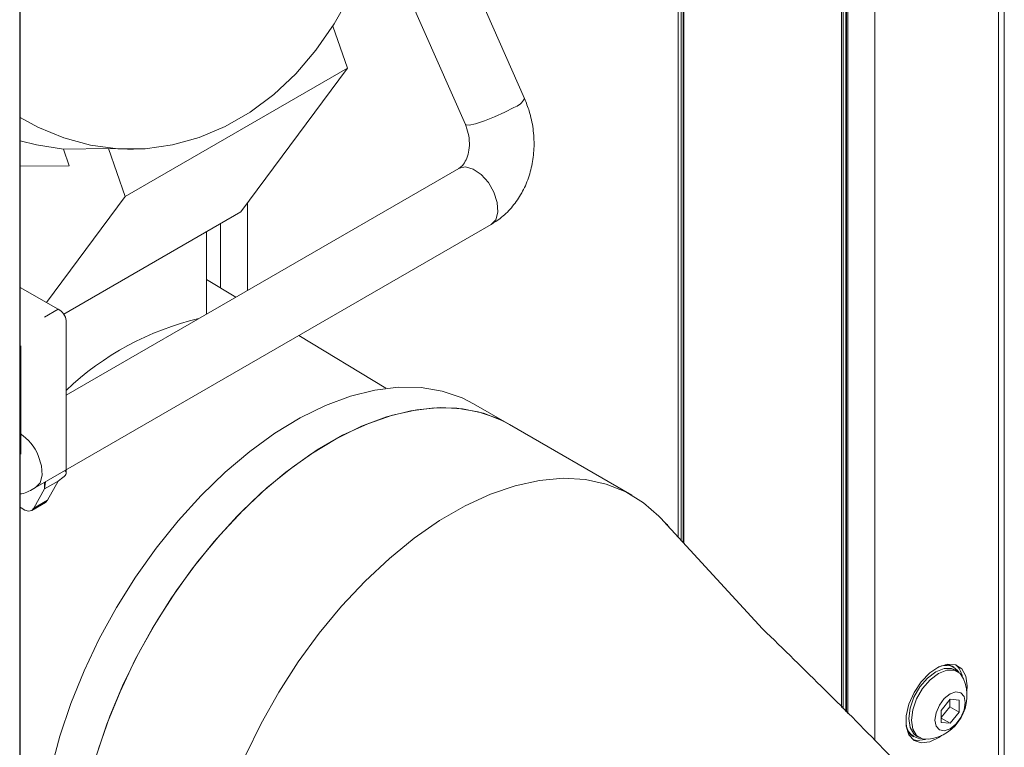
# Model space of a CAD drawing. Header units: millimetres. Extents: x 0 to 1118, y 0 to 864.
# Tile 298 of 512: x 681 to 705, y 135 to 153. Entities that reach past the tile are written whole.
import ezdxf

# ---------------------------------------------------------------- set-up
doc = ezdxf.new("R2010")
doc.units = ezdxf.units.MM

msp = doc.modelspace()

# ---------------------------------------------------------------- linework, layer by layer
at = {"color": 7, "linetype": 'Continuous', "lineweight": 15}
for p, q in [((705.271, 177.5671), (705.271, 131.7804)), ((701.4298, 135.7144), (701.4298, 176.2128)), ((701.2759, 169.9296), (701.2759, 135.8676)), ((697.4014, 139.8956), (697.4014, 167.6232)), ((681.1038, 121.137), (681.1038, 158.2136)), ((693.486, 150.8193), (690.2074, 158.2265)), ((689.8603, 155.0884), (692.0343, 150.1768)), ((689.1432, 151.5625), (688.7796, 152.5966)), ((683.6808, 148.4091), (689.1432, 151.5625)), ((686.5214, 148.0372), (689.1432, 151.5625)), ((683.2662, 149.5883), (682.1636, 149.5761)), ((682.1636, 149.5761), (682.307, 149.1682)), ((683.7399, 149.5711), (683.2662, 149.5883)), ((683.6808, 148.4091), (683.2662, 149.5883)), ((683.7399, 149.5711), (683.8816, 149.5726)), ((682.307, 149.1682), (681.1038, 149.1549)), ((691.8761, 149.102), (682.2311, 143.5341)), ((691.8761, 149.102), (691.8676, 149.0969)), ((681.7464, 145.8081), (683.6808, 148.4091)), ((686.6873, 148.2603), (686.6873, 146.1066)), ((682.1717, 145.5262), (686.5214, 148.0372)), ((681.4798, 141.2673), (692.6698, 147.7271)), ((685.6773, 145.5235), (685.6773, 147.5499)), ((686.022, 146.1632), (686.022, 147.7489)), ((686.3944, 145.9375), (685.6773, 146.3722)), ((682.032, 145.6432), (681.1038, 146.179)), ((682.2311, 141.632), (682.2311, 145.3657)), ((690.0797, 143.7037), (687.9433, 144.9986)), ((681.1162, 144.7431), (681.1162, 142.0893)), ((693.1211, 142.8156), (692.2373, 143.3258)), ((681.1162, 142.8904), (681.1038, 142.8833)), ((696.1263, 141.0807), (693.1211, 142.8156)), ((681.6961, 141.2336), (681.4371, 140.7618)), ((681.6961, 141.2336), (682.032, 141.4275)), ((681.6961, 141.2336), (681.7222, 141.4073)), ((682.032, 141.4275), (681.773, 140.9557)), ((681.3835, 140.7055), (681.7194, 140.8994)), ((696.9644, 140.3792), (696.7876, 140.5622)), ((696.8975, 140.442), (699.3364, 137.7975)), ((704.035, 136.8547), (703.9926, 136.8792)), ((704.1215, 136.7514), (704.0543, 136.7901)), ((703.9392, 136.0688), (703.7182, 135.7939)), ((703.9303, 135.887), (703.9303, 136.0578)), ((704.1601, 136.049), (703.9392, 136.0688)), ((704.1601, 135.7544), (704.1601, 136.049)), ((703.7182, 135.6231), (703.9303, 135.887)), ((703.7182, 135.7939), (703.7182, 135.4992)), ((703.9303, 135.887), (704.1601, 135.7544)), ((703.9392, 135.4795), (704.1601, 135.7544)), ((703.7182, 135.607), (703.9392, 135.4795)), ((703.7182, 135.4992), (703.9392, 135.4795)), ((703.0089, 135.1752), (703.0513, 135.1507)), ((703.1169, 135.1663), (703.1841, 135.1275))]:
    msp.add_line(p, q, dxfattribs=at)
at = {"color": 9, "linetype": 'Continuous', "lineweight": 0}
for p, q in [((705.1246, 131.932), (705.1246, 177.363)), ((701.3932, 135.7509), (701.3932, 176.134)), ((702.0891, 175.6106), (702.0891, 135.0584)), ((701.3112, 135.8324), (701.3112, 169.9092)), ((701.3819, 169.9092), (701.3819, 135.762)), ((697.3868, 139.9115), (697.3868, 167.6028)), ((697.2631, 140.0456), (697.2631, 167.5696)), ((697.3325, 167.5703), (697.3325, 139.9703)), ((681.0892, 121.1166), (681.0892, 158.1932)), ((681.6961, 145.4493), (682.032, 145.6432)), ((681.6961, 141.2336), (681.6961, 141.3922)), ((681.4371, 140.7618), (681.773, 140.9557))]:
    msp.add_line(p, q, dxfattribs=at)
at = {"color": 7, "linetype": 'Continuous', "lineweight": 15, "flags": 128}
for points in [[(689.2038, 153.3501), (688.8125, 152.6489), (688.3661, 152.0047), (687.8697, 151.4243), (687.3286, 150.9143), (686.7487, 150.4802), (686.1365, 150.1268), (685.4986, 149.8579), (684.8419, 149.6764), (684.1737, 149.5844), (683.5014, 149.5829), (682.8322, 149.6719), (682.1734, 149.8503), (681.5324, 150.1163), (681.1038, 150.3496)], [(682.1636, 149.5761), (681.4994, 149.6767), (681.1038, 149.7801)], [(692.2373, 143.3258), (691.9542, 143.4695), (691.4678, 143.6366), (690.9452, 143.7247), (690.3916, 143.7328), (689.8125, 143.661), (689.2137, 143.5099), (688.601, 143.2809), (687.9807, 142.9765), (687.3588, 142.5996), (686.7415, 142.1539), (686.135, 141.6439), (685.5453, 141.0747), (684.9783, 140.4519), (684.4395, 139.7817), (683.9344, 139.0707), (683.468, 138.3261), (683.0448, 137.5552), (682.6692, 136.7658), (682.3448, 135.9655), (682.0749, 135.1625), (681.8621, 134.3646)], [(693.1211, 142.8156), (692.8381, 142.9592), (692.3517, 143.1264), (691.8291, 143.2144), (691.2755, 143.2226), (690.6964, 143.1507), (690.0976, 142.9996), (689.4849, 142.7707), (688.8646, 142.4662), (688.2427, 142.0893), (687.6254, 141.6436), (687.0189, 141.1337), (686.4292, 140.5644), (685.8621, 139.9416), (685.3234, 139.2714), (684.8183, 138.5605), (684.3518, 137.8159), (683.9287, 137.045), (683.5531, 136.2555), (683.2287, 135.4553), (682.9588, 134.6522)], [(683.021, 134.8528), (683.3048, 135.6559), (683.6423, 136.4542), (684.0302, 137.2398), (684.4646, 138.0048), (684.9411, 138.7417), (685.4551, 139.4431), (686.0015, 140.102), (686.5747, 140.712), (687.1692, 141.2669), (687.7789, 141.7613), (688.3979, 142.1901), (689.02, 142.5493), (689.6391, 142.8351), (690.2488, 143.0447), (690.8433, 143.1762), (691.4165, 143.2281), (691.9629, 143.1999), (692.4769, 143.0919), (692.9534, 142.9053), (693.1211, 142.8156)], [(686.0129, 133.0761), (686.2953, 133.8828), (686.6319, 134.6852), (687.0196, 135.475), (687.4543, 136.2443), (687.9317, 136.9855), (688.4471, 137.6912), (688.9952, 138.3542), (689.5706, 138.9679), (690.1675, 139.5261), (690.78, 140.0232), (691.4017, 140.4544), (692.0267, 140.8151), (692.6484, 141.1019), (693.2609, 141.3118), (693.8578, 141.4428), (694.4332, 141.4934), (694.9813, 141.4633), (695.4967, 141.3527), (695.9741, 141.1627), (696.4088, 140.8953), (696.7876, 140.5622)], [(681.1038, 140.7889), (681.1269, 140.7683), (681.2192, 140.709), (681.3082, 140.6872), (681.3836, 140.7055), (681.4371, 140.7618)], [(681.773, 140.9557), (681.7195, 140.8994), (681.7194, 140.8994)], [(704.3487, 136.2571), (704.3581, 136.3997), (704.3247, 136.6361), (704.2276, 136.813), (704.0752, 136.9147), (703.8813, 136.932), (703.663, 136.8635), (703.4396, 136.7153), (703.2312, 136.5005), (703.0561, 136.2381), (702.9299, 135.9516), (702.8639, 135.6664), (702.8639, 135.4078), (702.9299, 135.1988), (703.0561, 135.0579), (703.2312, 134.9978), (703.4396, 135.0236), (703.663, 135.1332), (703.7257, 135.1779)], [(703.8362, 136.9246), (703.9096, 136.9131), (703.9926, 136.8792)], [(703.1169, 135.1663), (703.0493, 135.2187), (702.9551, 135.3777), (702.9227, 135.5955), (702.9551, 135.8508), (703.0493, 136.1186), (703.1959, 136.3726), (703.3807, 136.588), (703.5856, 136.7437), (703.7904, 136.8245), (703.9752, 136.8225), (704.0543, 136.7901)], [(703.415, 135.0876), (703.2631, 135.0952), (703.1165, 135.1799), (703.0223, 135.3389), (702.9899, 135.5567), (703.0223, 135.812), (703.1165, 136.0798), (703.2631, 136.3338), (703.4479, 136.5492), (703.6528, 136.7049), (703.8576, 136.7857), (704.0424, 136.7837), (704.1891, 136.699), (704.2715, 136.5713)], [(704.3123, 135.9896), (704.2839, 135.8082), (704.203, 135.6217), (704.082, 135.4584), (703.9392, 135.3432), (703.7963, 135.2935), (703.6753, 135.3171), (703.5944, 135.4102), (703.566, 135.5587), (703.5944, 135.74), (703.6753, 135.9265), (703.7963, 136.0898), (703.9392, 136.2051), (704.082, 136.2547), (704.203, 136.2312), (704.2839, 136.1381), (704.3123, 135.9896)], [(703.0089, 135.1752), (702.938, 135.2302), (702.8914, 135.2879)], [(703.0252, 135.081), (703.1251, 135.059), (703.3319, 135.0844)]]:
    msp.add_lwpolyline(points, dxfattribs=at)
at = {"color": 9, "linetype": 'Continuous', "lineweight": 0, "flags": 128}
for points in [[(693.2228, 150.5977), (693.003, 150.4809), (692.7538, 150.3661), (692.5054, 150.2673), (692.2877, 150.1962), (692.127, 150.1616), (692.0427, 150.1676), (692.0343, 150.1768)], [(692.7357, 148.5143), (692.5991, 148.7538), (692.4232, 148.9523), (692.2292, 149.086), (692.0404, 149.1387), (691.8797, 149.1041), (691.8761, 149.102)], [(692.6698, 147.7271), (692.7794, 147.8429), (692.8316, 148.0296), (692.8164, 148.2628), (692.7357, 148.5143)], [(681.4795, 141.2671), (681.5894, 141.383), (681.6416, 141.5698), (681.6264, 141.803), (681.5457, 142.0545)]]:
    msp.add_lwpolyline(points, dxfattribs=at)
at = {"color": 9, "linetype": 'Continuous', "lineweight": 0}
for centre, radius, start, end in [((693.1027, 151.0075), 0.427, 286.34334, 333.85097), ((680.4341, 141.5881), 1.2055, 22.76122, 56.24786)]:
    msp.add_arc(centre, radius, start, end, dxfattribs=at)
at = {"color": 7, "linetype": 'Continuous', "lineweight": 15}
for centre, radius, start, end in [((681.8908, 145.3317), 0.342, 5.69523, 65.62427), ((687.0919, 138.5635), 7.0371, 103.14652, 133.68868), ((703.8351, 136.5137), 0.3899, 32.02266, 116.7751), ((703.7604, 136.5549), 0.4809, 10.78556, 47.9771), ((703.2719, 136.1593), 1.0813, 277.60709, 22.39829), ((703.2467, 135.4943), 0.3899, 183.23152, 267.98156)]:
    msp.add_arc(centre, radius, start, end, dxfattribs=at)
for points, knots in [([(692.6698, 147.7271), (692.7435, 147.7739), (692.9244, 147.8885), (693.1739, 148.1301), (693.4036, 148.4492), (693.5764, 148.8152), (693.6874, 149.2169), (693.7322, 149.6425), (693.7069, 150.0775), (693.6233, 150.4757), (693.5276, 150.7152), (693.486, 150.8193)], [0, 0, 0, 0, 0.07846433, 0.19255341, 0.30751574, 0.42428052, 0.54287941, 0.66298964, 0.78419493, 0.90619772, 1, 1, 1, 1]), ([(692.0343, 150.1768), (692.0479, 150.1434), (692.0913, 150.0372), (692.1341, 149.8393), (692.137, 149.6015), (692.0921, 149.3904), (692.0138, 149.2293), (691.9355, 149.1407), (691.8928, 149.1129), (691.8761, 149.102)], [0, 0, 0, 0, 0.0742868, 0.2365603, 0.3989844, 0.5608357, 0.7235698, 0.8913684, 1, 1, 1, 1]), ([(682.032, 141.4275), (682.0868, 141.4675), (682.1964, 141.5474), (682.2498, 141.6182), (682.2144, 141.6664), (682.2015, 141.6839)], [0, 0, 0, 0, 0.3887565, 0.777519, 1, 1, 1, 1]), ([(681.1038, 141.106), (681.1141, 141.1081), (681.2477, 141.1359), (681.3684, 141.2042), (681.4798, 141.2673)], [0, 0, 0, 0, 0.07657379, 1, 1, 1, 1]), ([(697.0461, 140.2809), (697.0421, 140.2867), (696.9826, 140.3744), (696.9386, 140.4094), (696.8975, 140.442)], [0, 0, 0, 0, 0.066265, 1, 1, 1, 1]), ([(699.3364, 137.7975), (700.3602, 136.7985), (701.5568, 135.6308), (702.7341, 134.4015), (702.9041, 134.2239)], [0, 0, 0, 0, 0.8555802, 1, 1, 1, 1])]:
    msp.add_open_spline(points, degree=3, knots=knots, dxfattribs=at)

doc.saveas('drawing.dxf')
